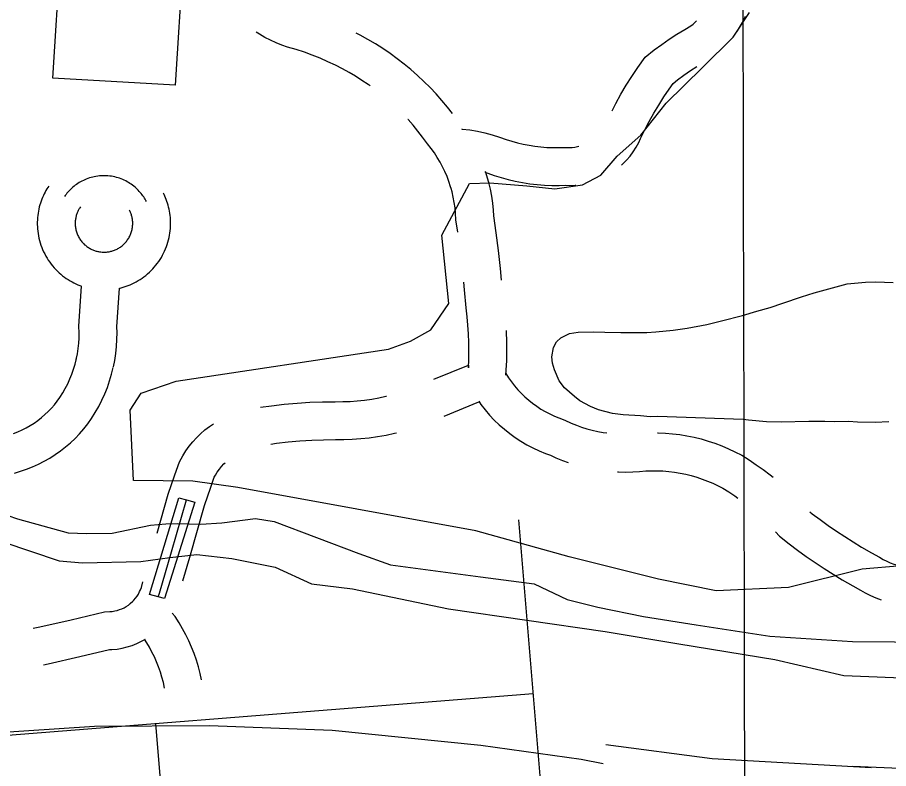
# Model space of a CAD drawing. Extents: x 3329297 to 3367176, y 649250 to 674653.
# Drawn here: x 3348621 to 3349310, y 661282 to 661876 of the extents above; entities that cross this region are included whole.
import ezdxf

# ---------------------------------------------------------------- set-up
doc = ezdxf.new("R2010")
doc.units = 0
for name, color, linetype in [('V-BLDG-OTLN', 7, 'Continuous'), ('V-BRDG-OTLN', 7, 'Continuous'), ('V-GRID-MAJR', 7, 'Continuous'), ('V-ROAD-CNTR', 7, 'Continuous'), ('V-SITE-OTLN', 7, 'Continuous'), ('V-SITE-VEGE', 7, 'Continuous'), ('V-TOPO-SHOR', 7, 'Continuous')]:
    doc.layers.add(name, color=color, linetype=linetype)

msp = doc.modelspace()

# ---------------------------------------------------------------- linework, layer by layer
at = {"layer": 'V-BLDG-OTLN'}
msp.add_lwpolyline([(3348649.03, 661827.87), (3348655.1, 661924.15), (3348687.85, 661922.09), (3348688.89, 661938.48), (3348720.26, 661936.5), (3348719.27, 661920.7), (3348751.84, 661918.65), (3348745.77, 661822.37)], close=True, dxfattribs=at)
at = {"layer": 'V-BRDG-OTLN'}
msp.add_lwpolyline([(3348725.49, 661419.35), (3348748.82, 661495.97), (3348754.76, 661494.28), (3348761.35, 661492.4), (3348737.53, 661416.25), (3348732.41, 661417.55)], close=True, dxfattribs=at)
msp.add_lwpolyline([(3348732.41, 661417.55), (3348733.44, 661420.58), (3348743.07, 661453.26), (3348754.76, 661494.28)], dxfattribs=at)
at = {"layer": 'V-GRID-MAJR'}
msp.add_spline([(3349208.91, 654661.87), (3349197.45, 660719.82), (3349185.99, 666781.23), (3349174.53, 672842.66), (3349174.52, 672846.1)], degree=3, dxfattribs=at)
at = {"layer": 'V-ROAD-CNTR'}
for points in [[(3349091.36, 661802.03), (3349094.43, 661807.89), (3349098.47, 661815.14), (3349102.69, 661822.28), (3349107.1, 661829.31), (3349111.69, 661836.22), (3349117.59, 661844.64), (3349124.82, 661850.34), (3349130.65, 661854.65), (3349136.6, 661858.78), (3349142.68, 661862.73), (3349148.87, 661866.48), (3349153.82, 661869.28), (3349155.46, 661870.64), (3349157.73, 661872.73), (3349158.27, 661873.28)], [(3349188.64, 661862.76), (3349190.52, 661865.42), (3349193.02, 661869.34), (3349195.3, 661873.38), (3349197.06, 661876.91)], [(3348899.99, 661821.79), (3348898.56, 661822.82), (3348893.6, 661826.19), (3348888.53, 661829.4), (3348883.37, 661832.46), (3348878.11, 661835.35), (3348872.78, 661838.07), (3348866.72, 661840.92), (3348860.57, 661843.6), (3348854.34, 661846.08), (3348848.04, 661848.38), (3348841.67, 661850.49), (3348834.81, 661852.53), (3348830.29, 661854.03), (3348825.7, 661855.82), (3348821.2, 661857.85), (3348816.82, 661860.12), (3348812.56, 661862.6), (3348809.99, 661864.29)], [(3348965.13, 661799.87), (3348961.22, 661804.88), (3348956.79, 661810.21), (3348952.19, 661815.4), (3348947.43, 661820.44), (3348942.52, 661825.33), (3348937.45, 661830.07), (3348932.25, 661834.65), (3348926.89, 661839.06), (3348921.41, 661843.3), (3348915.8, 661847.38), (3348910.07, 661851.27), (3348904.21, 661854.98), (3348898.24, 661858.52), (3348892.17, 661861.86), (3348889.05, 661863.45)], [(3349098.85, 661759.1), (3349099.98, 661760.11), (3349102.94, 661763.12), (3349105.68, 661766.33), (3349108.2, 661769.73), (3349110.49, 661773.28), (3349112.53, 661776.99), (3349114.01, 661780.2), (3349117.34, 661786.97), (3349120.82, 661793.63), (3349124.48, 661800.2), (3349128.32, 661806.68), (3349132.31, 661813.04), (3349136.46, 661819.3), (3349139.62, 661823.81), (3349143.04, 661826.5), (3349148.12, 661830.27), (3349153.32, 661833.87), (3349158.44, 661837.2)], [(3348969.33, 661706.2), (3348967.91, 661715.94), (3348967.62, 661721.18), (3348967.2, 661725.42), (3348966.6, 661729.63), (3348965.81, 661733.82), (3348964.85, 661737.96), (3348964.09, 661740.68), (3348963.7, 661742.06), (3348962.37, 661746.11), (3348960.87, 661750.09), (3348959.2, 661754.01), (3348957.36, 661757.84), (3348955.35, 661761.59), (3348953.18, 661765.26), (3348950.86, 661768.82), (3348948.37, 661772.28), (3348945.39, 661776.09), (3348941.56, 661781.32), (3348937.87, 661786.05), (3348934.03, 661790.66), (3348930.05, 661795.15), (3348929.88, 661795.32)], [(3348972.39, 661787.71), (3348972.85, 661787.67), (3348978.88, 661786.92), (3348984.87, 661785.91), (3348990.81, 661784.63), (3348996.68, 661783.1), (3349002.49, 661781.31), (3349007.65, 661779.47), (3349012.14, 661778.04), (3349016.66, 661776.79), (3349021.21, 661775.72), (3349025.8, 661774.81), (3349030.43, 661774.09), (3349035.08, 661773.54), (3349039.75, 661773.17), (3349044.43, 661772.97), (3349049.1, 661772.96), (3349054.52, 661773.15), (3349057.65, 661773.07), (3349059.81, 661773.16), (3349061.96, 661773.4), (3349064.09, 661773.79), (3349065.16, 661774.06)], [(3348990.86, 661753.5), (3348993.03, 661752.83), (3348998.06, 661751.04), (3349003.59, 661749.28), (3349009.2, 661747.73), (3349014.88, 661746.39), (3349020.59, 661745.27), (3349026.35, 661744.36), (3349032.13, 661743.68), (3349037.93, 661743.22), (3349043.75, 661742.98), (3349049.58, 661742.96), (3349054.65, 661743.14), (3349057.9, 661743.05), (3349062.12, 661743.23), (3349062.88, 661743.32)], [(3349004.09, 661668.25), (3349003.19, 661677.38), (3349001.56, 661691.52), (3348999.73, 661705.63), (3348997.79, 661718.93), (3348997.54, 661723.49), (3348996.99, 661729.02), (3348996.21, 661734.54), (3348995.18, 661740), (3348993.91, 661745.42), (3348992.97, 661748.77), (3348992.41, 661750.78), (3348991.37, 661753.96)], [(3348723.13, 661730.31), (3348722.64, 661731.22), (3348722.13, 661732.13), (3348721.58, 661733.04), (3348720.99, 661733.94), (3348720.38, 661734.84), (3348719.72, 661735.74), (3348719.03, 661736.62), (3348718.3, 661737.5), (3348717.54, 661738.37), (3348716.75, 661739.22), (3348715.91, 661740.06), (3348715.04, 661740.89), (3348714.13, 661741.69), (3348713.19, 661742.47), (3348712.21, 661743.23), (3348711.2, 661743.96), (3348710.15, 661744.67), (3348709.07, 661745.35), (3348707.96, 661745.99), (3348706.81, 661746.6), (3348705.64, 661747.18), (3348704.44, 661747.71), (3348703.22, 661748.22), (3348701.97, 661748.68), (3348700.7, 661749.09), (3348699.41, 661749.46), (3348698.1, 661749.79), (3348696.77, 661750.07), (3348695.44, 661750.31), (3348694.09, 661750.49), (3348692.74, 661750.63), (3348691.38, 661750.72), (3348690.02, 661750.77), (3348688.66, 661750.75), (3348687.3, 661750.7), (3348685.95, 661750.59), (3348684.6, 661750.44), (3348683.27, 661750.24), (3348681.95, 661749.99), (3348680.64, 661749.69), (3348679.36, 661749.36), (3348678.09, 661748.98), (3348676.85, 661748.56), (3348675.62, 661748.09), (3348674.43, 661747.59), (3348673.26, 661747.06), (3348672.12, 661746.49), (3348671.01, 661745.88), (3348669.93, 661745.25), (3348668.88, 661744.59), (3348667.87, 661743.9), (3348666.89, 661743.19), (3348665.94, 661742.45), (3348665.03, 661741.7), (3348664.16, 661740.92), (3348663.31, 661740.13), (3348662.51, 661739.33), (3348661.74, 661738.51), (3348661, 661737.68), (3348660.3, 661736.84), (3348659.63, 661736), (3348659, 661735.15), (3348658.39, 661734.3)], [(3348645.88, 661742.56), (3348645.2, 661741.54), (3348644.44, 661740.32), (3348643.71, 661739.07), (3348643, 661737.77), (3348642.31, 661736.44), (3348641.64, 661735.04), (3348641.02, 661733.62), (3348640.44, 661732.19), (3348639.87, 661730.69), (3348639.36, 661729.15), (3348638.88, 661727.59), (3348638.45, 661726.01), (3348638.06, 661724.37), (3348637.73, 661722.71), (3348637.44, 661721.01), (3348637.21, 661719.3), (3348637.03, 661717.57), (3348636.9, 661715.8), (3348636.84, 661714.04), (3348636.83, 661712.24), (3348636.89, 661710.42), (3348637.01, 661708.6), (3348637.2, 661706.77), (3348637.45, 661704.94), (3348637.77, 661703.11), (3348638.15, 661701.29), (3348638.6, 661699.46), (3348639.12, 661697.64), (3348639.71, 661695.85), (3348640.36, 661694.06), (3348641.07, 661692.3), (3348641.84, 661690.58), (3348642.69, 661688.87), (3348643.59, 661687.19), (3348644.55, 661685.55), (3348645.57, 661683.94), (3348646.65, 661682.38), (3348647.77, 661680.86), (3348648.94, 661679.4), (3348650.16, 661677.97), (3348651.43, 661676.59), (3348652.75, 661675.26), (3348654.09, 661674.01), (3348655.46, 661672.79), (3348656.89, 661671.63), (3348658.31, 661670.55), (3348659.78, 661669.5), (3348661.28, 661668.52), (3348662.78, 661667.6), (3348664.3, 661666.73), (3348665.83, 661665.93), (3348667.37, 661665.18), (3348668.92, 661664.49), (3348670.48, 661663.86), (3348671.92, 661663.33)], [(3348701.88, 661661.74), (3348702.31, 661661.84), (3348703.9, 661662.26), (3348705.5, 661662.74), (3348707.1, 661663.28), (3348708.72, 661663.88), (3348710.33, 661664.54), (3348711.92, 661665.25), (3348713.5, 661666.02), (3348715.07, 661666.85), (3348716.63, 661667.75), (3348718.18, 661668.71), (3348719.7, 661669.73), (3348721.18, 661670.8), (3348722.63, 661671.93), (3348724.07, 661673.12), (3348725.46, 661674.37), (3348726.81, 661675.67), (3348728.13, 661677.02), (3348729.39, 661678.43), (3348730.6, 661679.88), (3348731.78, 661681.38), (3348732.88, 661682.92), (3348733.94, 661684.49), (3348734.95, 661686.12), (3348735.89, 661687.78), (3348736.76, 661689.46), (3348737.57, 661691.15), (3348738.33, 661692.89), (3348739.02, 661694.66), (3348739.64, 661696.43), (3348740.2, 661698.21), (3348740.69, 661700), (3348741.12, 661701.8), (3348741.47, 661703.61), (3348741.77, 661705.4), (3348742, 661707.19), (3348742.17, 661708.98), (3348742.28, 661710.77), (3348742.32, 661712.54), (3348742.31, 661714.29), (3348742.24, 661716.01), (3348742.11, 661717.72), (3348741.93, 661719.4), (3348741.71, 661721.05), (3348741.43, 661722.69), (3348741.1, 661724.3), (3348740.74, 661725.85), (3348740.33, 661727.4), (3348739.87, 661728.91), (3348739.39, 661730.37), (3348738.87, 661731.81), (3348738.31, 661733.2), (3348737.72, 661734.57), (3348737.1, 661735.9), (3348736.55, 661737)], [(3348670.91, 661726.03), (3348670.45, 661725.34), (3348670.12, 661724.8), (3348669.8, 661724.26), (3348669.49, 661723.68), (3348669.19, 661723.11), (3348668.92, 661722.53), (3348668.65, 661721.92), (3348668.38, 661721.27), (3348668.14, 661720.64), (3348667.93, 661719.99), (3348667.72, 661719.31), (3348667.53, 661718.61), (3348667.36, 661717.91), (3348667.22, 661717.21), (3348667.1, 661716.48), (3348667, 661715.74), (3348666.92, 661714.98), (3348666.87, 661714.23), (3348666.84, 661713.45), (3348666.83, 661712.68), (3348666.86, 661711.91), (3348666.91, 661711.12), (3348666.99, 661710.34), (3348667.1, 661709.54), (3348667.24, 661708.75), (3348667.41, 661707.96), (3348667.6, 661707.17), (3348667.82, 661706.4), (3348668.07, 661705.62), (3348668.35, 661704.86), (3348668.66, 661704.1), (3348669, 661703.34), (3348669.36, 661702.61), (3348669.75, 661701.89), (3348670.17, 661701.18), (3348670.6, 661700.49), (3348671.06, 661699.82), (3348671.55, 661699.16), (3348672.06, 661698.52), (3348672.59, 661697.9), (3348673.13, 661697.32), (3348673.68, 661696.76), (3348674.28, 661696.2), (3348674.87, 661695.68), (3348675.47, 661695.19), (3348676.11, 661694.7), (3348676.73, 661694.26), (3348677.37, 661693.84), (3348678.02, 661693.44), (3348678.67, 661693.07), (3348679.34, 661692.72), (3348680, 661692.4), (3348680.67, 661692.1), (3348681.33, 661691.83), (3348682.01, 661691.58), (3348682.69, 661691.35), (3348683.34, 661691.16), (3348684.01, 661690.98), (3348684.67, 661690.82), (3348685.31, 661690.69), (3348685.97, 661690.57), (3348686.62, 661690.48), (3348687.23, 661690.41), (3348688.07, 661690.33)], [(3348688.28, 661690.32), (3348689.1, 661690.29), (3348689.75, 661690.29), (3348690.4, 661690.3), (3348691.02, 661690.33), (3348691.68, 661690.38), (3348692.34, 661690.45), (3348693.01, 661690.55), (3348693.7, 661690.66), (3348694.37, 661690.8), (3348695.05, 661690.96), (3348695.75, 661691.14), (3348696.45, 661691.35), (3348697.15, 661691.58), (3348697.83, 661691.83), (3348698.51, 661692.11), (3348699.2, 661692.42), (3348699.89, 661692.76), (3348700.58, 661693.13), (3348701.25, 661693.51), (3348701.9, 661693.91), (3348702.55, 661694.35), (3348703.2, 661694.82), (3348703.84, 661695.31), (3348704.45, 661695.82), (3348705.05, 661696.36), (3348705.63, 661696.92), (3348706.19, 661697.5), (3348706.74, 661698.1), (3348707.27, 661698.74), (3348707.77, 661699.38), (3348708.25, 661700.05), (3348708.71, 661700.74), (3348709.14, 661701.42), (3348709.54, 661702.13), (3348709.92, 661702.86), (3348710.28, 661703.61), (3348710.6, 661704.36), (3348710.89, 661705.1), (3348711.16, 661705.87), (3348711.4, 661706.64), (3348711.61, 661707.41), (3348711.8, 661708.19), (3348711.95, 661708.96), (3348712.08, 661709.75), (3348712.18, 661710.52), (3348712.25, 661711.29), (3348712.3, 661712.05), (3348712.32, 661712.8), (3348712.31, 661713.56), (3348712.28, 661714.31), (3348712.23, 661715.05), (3348712.15, 661715.77), (3348712.05, 661716.5), (3348711.93, 661717.2), (3348711.8, 661717.87), (3348711.63, 661718.57), (3348711.46, 661719.23), (3348711.26, 661719.87), (3348711.05, 661720.51), (3348710.83, 661721.13), (3348710.59, 661721.74), (3348710.34, 661722.32), (3348710.07, 661722.88), (3348709.7, 661723.62)], [(3348950.53, 661589.74), (3348977.98, 661600.98), (3348977.81, 661598.68), (3348978.13, 661605.42), (3348978.25, 661612.17), (3348978.18, 661618.92), (3348977.91, 661625.67), (3348977.46, 661632.4), (3348976.81, 661639.13), (3348975.9, 661646.34), (3348974.71, 661660.49), (3348974.12, 661666.49)], [(3348667.64, 661605.49), (3348668.53, 661609.91), (3348669.16, 661614.03), (3348669.6, 661618.17), (3348669.85, 661622.33), (3348669.92, 661626.5), (3348669.76, 661631.74), (3348671.92, 661663.33)], [(3348697.06, 661599.6), (3348698.08, 661604.69), (3348698.92, 661610.16), (3348699.5, 661615.67), (3348699.84, 661621.19), (3348699.93, 661626.73), (3348699.79, 661631.18), (3348701.88, 661661.74)], [(3349007.46, 661592.97), (3349007.76, 661596.85), (3349008.11, 661604.45), (3349008.25, 661612.05), (3349008.17, 661619.66), (3349007.87, 661627.27), (3349007.8, 661628.43)], [(3348618.11, 661546.79), (3348621.5, 661548.12), (3348624.81, 661549.61), (3348628.06, 661551.27), (3348631.22, 661553.07), (3348634.28, 661555.03), (3348637.25, 661557.13), (3348640.12, 661559.37), (3348642.88, 661561.75), (3348645.51, 661564.25), (3348648.02, 661566.88), (3348650.41, 661569.63), (3348652.66, 661572.49), (3348654.74, 661575.42), (3348656.93, 661578.88), (3348658.99, 661582.5), (3348660.88, 661586.21), (3348662.6, 661590), (3348664.15, 661593.86), (3348665.52, 661597.79), (3348666.71, 661601.79), (3348667.79, 661606.16)], [(3348618.71, 661515.58), (3348623.6, 661516.98), (3348628.41, 661518.61), (3348633.14, 661520.47), (3348637.78, 661522.56), (3348642.31, 661524.86), (3348646.73, 661527.38), (3348651.01, 661530.11), (3348655.16, 661533.05), (3348659.17, 661536.18), (3348663.02, 661539.5), (3348666.7, 661543), (3348670.22, 661546.68), (3348673.55, 661550.52), (3348676.69, 661554.52), (3348679.66, 661558.7), (3348682.65, 661563.43), (3348685.39, 661568.25), (3348687.91, 661573.17), (3348690.2, 661578.21), (3348692.26, 661583.35), (3348694.08, 661588.58), (3348695.66, 661593.89), (3348696.91, 661598.93)], [(3349007.45, 661594.24), (3349009.56, 661590.94), (3349011.86, 661587.68), (3349014.31, 661584.53), (3349016.9, 661581.5), (3349019.63, 661578.61), (3349022.5, 661575.83), (3349025.5, 661573.2), (3349028.61, 661570.72), (3349031.84, 661568.38), (3349035.18, 661566.2), (3349038.62, 661564.18), (3349042.15, 661562.32), (3349045.76, 661560.62), (3349049.44, 661559.11), (3349054.18, 661557.41), (3349059.1, 661555.12), (3349063.16, 661553.43), (3349067.29, 661551.92), (3349071.49, 661550.58), (3349075.74, 661549.42), (3349080.03, 661548.44), (3349084.36, 661547.65), (3349087.3, 661547.24)], [(3348813.47, 661567.62), (3348822.15, 661568.84), (3348832.2, 661569.99), (3348842.28, 661570.88), (3348852.37, 661571.51), (3348862.48, 661571.89), (3348872.45, 661572), (3348878.49, 661572.03), (3348884.22, 661572.25), (3348889.94, 661572.67), (3348895.65, 661573.28), (3348901.32, 661574.08), (3348906.97, 661575.08), (3348912.58, 661576.26), (3348912.91, 661576.34)], [(3348958.63, 661560.64), (3348986.09, 661571.88)], [(3348986, 661572.29), (3348987.75, 661569.81), (3348991.07, 661565.54), (3348994.58, 661561.44), (3348998.29, 661557.51), (3349002.17, 661553.76), (3349006.23, 661550.19), (3349010.46, 661546.83), (3349014.83, 661543.66), (3349019.35, 661540.71), (3349024, 661537.96), (3349028.78, 661535.45), (3349033.67, 661533.16), (3349038.67, 661531.1), (3349042.77, 661529.63), (3349047, 661527.66), (3349052.24, 661525.48), (3349056.59, 661523.89)], [(3348731.66, 661467.93), (3348740.44, 661498.78), (3348745.73, 661514.11), (3348749.32, 661524.54), (3348751.95, 661529.25), (3348754.36, 661533.05), (3348756.98, 661536.7), (3348759.81, 661540.2), (3348762.83, 661543.53), (3348766.04, 661546.69), (3348769.42, 661549.65), (3348772.96, 661552.42), (3348776.08, 661554.58)], [(3348821.55, 661538.46), (3348825.95, 661539.08), (3348835.23, 661540.14), (3348844.54, 661540.96), (3348853.87, 661541.55), (3348863.21, 661541.89), (3348872.69, 661542), (3348879.15, 661542.03), (3348885.9, 661542.3), (3348892.63, 661542.78), (3348899.34, 661543.5), (3348906.03, 661544.45), (3348912.68, 661545.62), (3348919.29, 661547.01), (3348920.95, 661547.43)], [(3349127.21, 661547.41), (3349127.86, 661547.4), (3349133.59, 661547.15), (3349139.3, 661546.67), (3349144.99, 661545.96), (3349150.65, 661545.03), (3349156.27, 661543.87), (3349161.83, 661542.49), (3349167.34, 661540.89), (3349172.78, 661539.08), (3349178.14, 661537.04), (3349183.42, 661534.8), (3349188.6, 661532.35), (3349193.91, 661529.58), (3349199.88, 661525.88), (3349205.49, 661522.16), (3349210.97, 661518.26), (3349216.33, 661514.19), (3349218.7, 661512.27)], [(3348751.93, 661430.25), (3348757.48, 661449.08), (3348769.07, 661489.78), (3348774.09, 661504.33), (3348776.82, 661512.25), (3348777.74, 661513.9), (3348779.23, 661516.25), (3348780.86, 661518.51), (3348782.61, 661520.68), (3348784.48, 661522.74), (3348785.37, 661523.62)], [(3349095.74, 661516.43), (3349096.52, 661516.39), (3349102.19, 661516.33), (3349107.87, 661516.5), (3349113.22, 661516.9), (3349118.06, 661517.26), (3349122.6, 661517.43), (3349127.13, 661517.41), (3349131.67, 661517.21), (3349136.19, 661516.82), (3349140.7, 661516.27), (3349145.18, 661515.53), (3349149.63, 661514.61), (3349154.03, 661513.52), (3349158.4, 661512.25), (3349162.71, 661510.81), (3349166.95, 661509.2), (3349171.13, 661507.42), (3349175.24, 661505.48), (3349179.04, 661503.5), (3349183.69, 661500.62), (3349188.5, 661497.43), (3349190.98, 661495.67)], [(3349247.75, 661484.97), (3349249.74, 661483.41), (3349255.99, 661478.69), (3349262.35, 661474.1), (3349268.81, 661469.62), (3349275.37, 661465.27), (3349282.03, 661461.05), (3349288.76, 661456.97), (3349296.59, 661452.46), (3349302.8, 661449.03), (3349305.93, 661447.21), (3349308.62, 661445.83), (3349311.39, 661444.61), (3349314.23, 661443.53), (3349317.12, 661442.62), (3349320.05, 661441.87), (3349323.02, 661441.28), (3349326.02, 661440.86), (3349329.04, 661440.61), (3349332.06, 661440.52), (3349335.09, 661440.61), (3349335.13, 661440.61)], [(3349119.31, 660257.11), (3349017.67, 661478.66)], [(3349220.74, 661469.09), (3349223.9, 661465.57), (3349231.43, 661459.64), (3349238.17, 661454.56), (3349245.02, 661449.6), (3349251.99, 661444.78), (3349259.05, 661440.1), (3349266.22, 661435.56), (3349273.5, 661431.14), (3349281.85, 661426.33), (3349287.99, 661422.94), (3349291.53, 661420.87), (3349295.72, 661418.74), (3349300.01, 661416.84), (3349304.17, 661415.26)], [(3348633.71, 661392.77), (3348638.93, 661393.9), (3348663.71, 661399.55), (3348690.06, 661405.84), (3348694.16, 661405.94), (3348696.13, 661406.12), (3348698.07, 661406.44), (3348699.99, 661406.9), (3348701.87, 661407.49), (3348703.71, 661408.21), (3348705.49, 661409.06), (3348707.21, 661410.04), (3348708.85, 661411.13), (3348710.31, 661412.25), (3348712.49, 661414.26), (3348713.27, 661415.07), (3348714.54, 661416.56), (3348715.71, 661418.15), (3348716.76, 661419.83), (3348717.79, 661421.76), (3348718.5, 661423.24), (3348719.14, 661425.11), (3348720.44, 661429.53)], [(3348766.81, 661351.97), (3348765.67, 661357.02), (3348764.27, 661362.3), (3348762.67, 661367.53), (3348760.86, 661372.68), (3348758.85, 661377.77), (3348756.65, 661382.76), (3348754.26, 661387.66), (3348751.68, 661392.45), (3348748.92, 661397.14), (3348745.79, 661401.99), (3348743.59, 661404.83)], [(3348641.73, 661363.81), (3348645.45, 661364.61), (3348670.53, 661370.34), (3348693.93, 661375.92), (3348695.89, 661375.97), (3348699.96, 661376.35), (3348704, 661377.01), (3348707.97, 661377.96), (3348711.87, 661379.19), (3348715.68, 661380.68), (3348719.37, 661382.45), (3348722.49, 661384.21)], [(3348737.53, 661345.4), (3348736.53, 661349.89), (3348735.43, 661354.05), (3348734.16, 661358.16), (3348732.74, 661362.21), (3348731.17, 661366.2), (3348729.44, 661370.12), (3348727.56, 661373.97), (3348725.54, 661377.72), (3348723.38, 661381.38), (3348721.54, 661384.24)], [(3349029.14, 661340.83), (3348496.97, 661298.65), (3348192.71, 661275.42)], [(3348398.46, 661283.46), (3348467.46, 661293.95), (3348529.66, 661302.47), (3348597.87, 661309.7), (3348682.03, 661315.2), (3348773.06, 661315.81), (3348870, 661312.13), (3348987.75, 661300.37), (3349066.9, 661289.31), (3349084.41, 661285.68)], [(3348821.23, 660231.96), (3348730.64, 661317.17)], [(3349296.22, 661282.49), (3349170.47, 661289.5), (3349086.36, 661300.56)], [(3349318.94, 661281.96), (3349281.63, 661283.3)]]:
    msp.add_lwpolyline(points, dxfattribs=at)
at = {"layer": 'V-SITE-OTLN'}
msp.add_lwpolyline([(3349320.05, 661442.07), (3349289.22, 661439.4), (3349230.88, 661425.01), (3349173.77, 661422.37), (3349128.13, 661431.69), (3349057.41, 661449.3), (3348983.69, 661469.78), (3348889.52, 661486.9), (3348795.36, 661504.03), (3348759.91, 661509.22), (3348712.99, 661509.72), (3348710.39, 661565.38), (3348718.9, 661578.74), (3348746.56, 661588.11), (3348914.62, 661613.54), (3348932.08, 661619.76), (3348948.02, 661628.89), (3348962.25, 661649.7), (3348956.75, 661703.83), (3348978.53, 661744.72), (3348994.65, 661745.06), (3349024.01, 661742.73), (3349046.05, 661740.25), (3349067.97, 661743.63), (3349082.48, 661751.25), (3349095.36, 661766.18), (3349114.08, 661782.69), (3349134.08, 661808.02), (3349162.82, 661836.46), (3349187.25, 661860.42), (3349200.04, 661879.73)], dxfattribs=at)
at = {"layer": 'V-SITE-VEGE'}
msp.add_lwpolyline([(3349310.28, 661556.1), (3349299.35, 661555.5), (3349285.58, 661555.79), (3349278.41, 661556.2), (3349267.1, 661556.16), (3349259.73, 661556.39), (3349246.92, 661556.31), (3349225.05, 661555.86), (3349213.54, 661556.19), (3349199.18, 661557.41), (3349195.02, 661557.89), (3349127.28, 661560.27), (3349121.62, 661560.15), (3349113.88, 661560.75), (3349100.29, 661561.6), (3349091.78, 661562.56), (3349080.78, 661565.54), (3349074.31, 661568.23), (3349065.93, 661572.59), (3349061.71, 661576.08), (3349053.83, 661583.09), (3349049.57, 661588.47), (3349045.82, 661597.07), (3349044.39, 661602.51), (3349043.9, 661607.59), (3349045.08, 661614.78), (3349047.43, 661619.35), (3349050.76, 661622.62), (3349057.67, 661625.97), (3349064.62, 661627.06), (3349076.87, 661627.31), (3349085.74, 661627.11), (3349098.39, 661626.62), (3349107.25, 661626.61), (3349118.94, 661626.85), (3349125.91, 661627.18), (3349139.83, 661628.6), (3349150.74, 661630.15), (3349166.33, 661633.1), (3349177.96, 661635.98), (3349194.66, 661640.29), (3349205.9, 661643.53), (3349216.4, 661646.58), (3349226.52, 661649.8), (3349241.12, 661654.82), (3349251.24, 661658.04), (3349277.3, 661665.17), (3349291.8, 661666.6), (3349300.09, 661666.77), (3349313.67, 661666.3)], dxfattribs=at)
at = {"layer": 'V-TOPO-SHOR'}
for points in [[(3348598.06, 661487.27), (3348621.27, 661479.45), (3348661.15, 661468.28), (3348675.92, 661467.66), (3348696.19, 661468.08), (3348726.49, 661474.23), (3348738.46, 661475.4), (3348747.68, 661475.58), (3348766.13, 661475.04), (3348782.7, 661476.3), (3348809.37, 661479.62), (3348824.18, 661477.15), (3348891.09, 661451.79), (3348916.16, 661443.08), (3348987.36, 661433.48), (3349029.89, 661427.89), (3349055.96, 661415.52), (3349080.06, 661409.56), (3349116.18, 661402), (3349157.81, 661395.48), (3349216.08, 661386.53), (3349281.64, 661382.34), (3349348.04, 661381.86)], [(3348587.37, 661468.61), (3348654.23, 661446.01), (3348672.7, 661444.54), (3348718.79, 661445.49), (3348741.77, 661448.72), (3348762.93, 661451), (3348790.66, 661447.88), (3348824.92, 661441.21), (3348853.77, 661427.97), (3348886.12, 661424.02), (3348962.06, 661408.06), (3349085.99, 661390.32), (3349144.28, 661380.45), (3349220.14, 661368.17), (3349274.81, 661355.46), (3349333.87, 661352.98)]]:
    msp.add_lwpolyline(points, dxfattribs=at)

doc.saveas('drawing.dxf')
